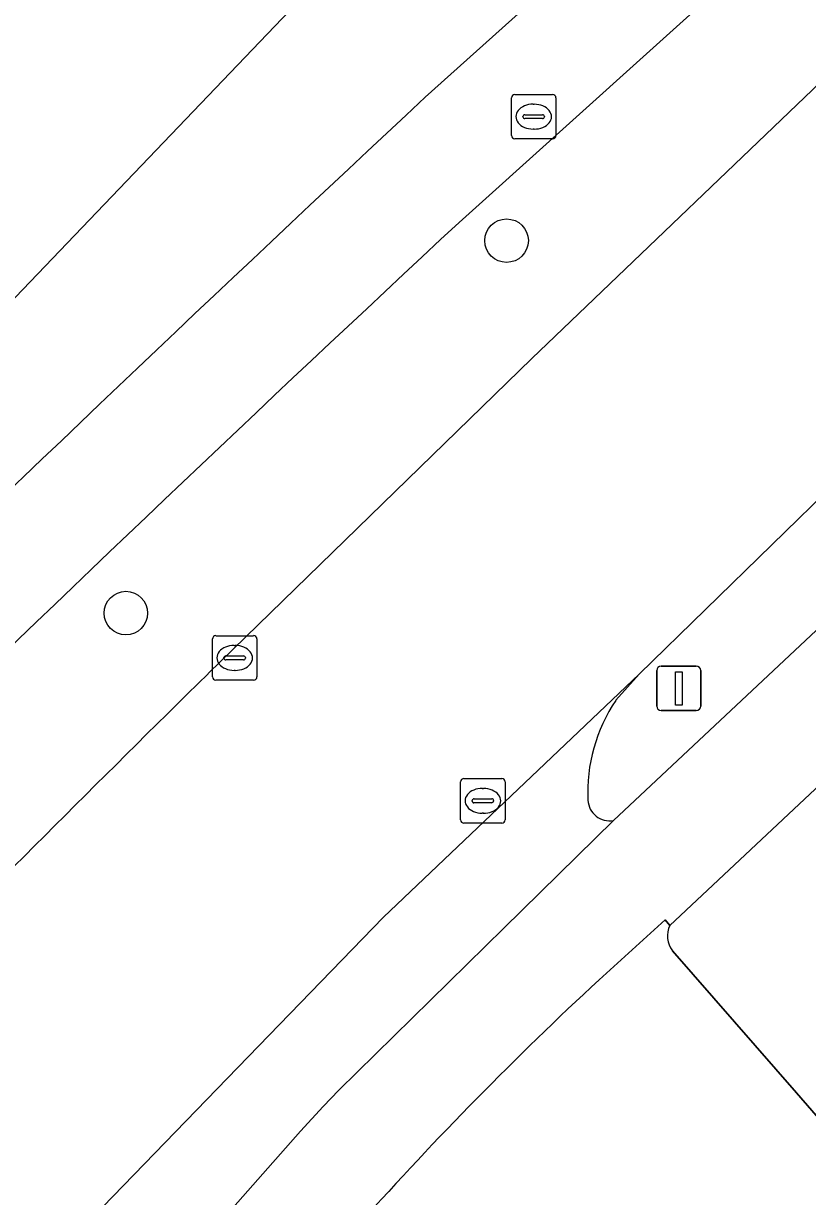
# Model space of a CAD drawing. Extents: x 156141 to 158132, y 385651 to 388333.
# Drawn here: x 156469.7 to 156487.34, y 386826.46 to 386852.84 of the extents above; entities that cross this region are included whole.
import ezdxf

# ---------------------------------------------------------------- set-up
doc = ezdxf.new("R2010")
doc.units = 0
for name, color, linetype in [('IMGEO_Berm_groen', 7, 'Continuous'), ('IMGEO_Boom', 7, 'Continuous'), ('IMGEO_Fietspad_gesloten', 7, 'Continuous'), ('IMGEO_Gemengd_bos', 7, 'Continuous'), ('IMGEO_Groenvoorziening', 7, 'Continuous'), ('IMGEO_Kolk', 7, 'Continuous'), ('IMGEO_Lichtmast', 7, 'Continuous'), ('IMGEO_Loofbos', 7, 'Continuous'), ('IMGEO_Rijbaan_lokaal_gesloten', 7, 'Continuous'), ('IMGEO_Rijbaan_lokaal_open', 7, 'Continuous'), ('IMGEO_Rioolput', 7, 'Continuous')]:
    doc.layers.add(name, color=color, linetype=linetype)

msp = doc.modelspace()

# ---------------------------------------------------------------- linework, layer by layer
at = {"layer": 'IMGEO_Berm_groen'}
for points in [[(156488.938, 386856.873), (156488.601, 386856.57), (156479.499, 386848.37)], [(156473.853, 386838.223), (156481.132, 386845.308), (156488.33, 386852.194)], [(156495.912, 386847.781), (156494.861, 386849.158), (156492.502, 386846.939), (156483.548, 386838.213), (156483.028, 386837.623)], [(156482.97, 386834.92), (156488.853, 386840.427), (156494.181, 386845.112)]]:
    msp.add_lwpolyline(points, dxfattribs=at)
for centre, radius, start, end in [((157069.291, 386214.847), 865.567, 132.95264, 135.361886), ((156881.446, 386423.628), 581.395, 134.512068, 136.552486), ((156486.043, 386835.567), 3.649, 145.715, 183.0213), ((156482.884, 386835.398), 0.486, 182.7655, 280.1354)]:
    msp.add_arc(centre, radius, start, end, dxfattribs=at)
at = {"layer": 'IMGEO_Boom'}
for centre in [(156480.568, 386847.96), (156472.004, 386839.585)]:
    msp.add_circle(centre, 0.489, dxfattribs=at)
at = {"layer": 'IMGEO_Fietspad_gesloten'}
for points in [[(156482.647, 386831.339), (156484.137, 386832.688), (156484.24, 386832.56), (156488.601, 386836.651), (156496.558, 386843.756), (156498.417, 386845.347), (156500, 386846.703), (156503.3, 386849.53), (156507.703, 386853.398), (156512.09, 386857.271), (156538.111, 386880.059), (156550.026, 386890.493)], [(156479.499, 386848.37), (156488.601, 386856.57), (156486.891, 386858.499), (156478.74, 386851.184)], [(156495.815, 386846.527), (156494.181, 386845.112), (156488.853, 386840.427), (156482.97, 386834.92), (156480.507, 386832.5), (156476.793, 386828.86), (156476.444, 386828.486), (156475.932, 386827.932), (156473.453, 386825.124)]]:
    msp.add_lwpolyline(points, dxfattribs=at)
for centre, radius, start, end in [((157123.713, 386159.175), 945.974, 132.985141, 135.281185), ((157069.291, 386214.847), 865.567, 132.95264, 135.361886), ((156539.223, 386770.338), 83.198, 132.84474, 138.12742)]:
    msp.add_arc(centre, radius, start, end, dxfattribs=at)
at = {"layer": 'IMGEO_Gemengd_bos'}
msp.add_lwpolyline([(156441.496, 386881.19), (156434.332, 386873.813), (156433.496, 386872.634), (156432.709, 386870.844), (156432.584, 386869.473), (156432.741, 386868.566), (156433.82, 386864.693), (156433.912, 386863.728), (156433.804, 386863.089), (156433.566, 386862.486), (156433.208, 386861.947), (156432.602, 386861.386), (156434.587, 386858.889), (156435.018, 386859.231), (156435.553, 386858.558), (156435.122, 386858.216), (156436.928, 386855.944), (156439.691, 386852.468), (156435.074, 386848.798), (156432.819, 386847.005), (156453.514, 386829.977), (156477.017, 386854.528), (156479.882, 386868.55), (156455.606, 386896.918)], close=True, dxfattribs=at)
at = {"layer": 'IMGEO_Groenvoorziening'}
for points in [[(156506.198, 386846.177), (156505.031, 386847.528), (156503.3, 386849.53), (156500, 386846.703), (156498.417, 386845.347), (156496.558, 386843.756), (156488.601, 386836.651), (156484.24, 386832.56)], [(156484.3, 386831.993), (156487.086, 386828.795), (156488.423, 386827.259), (156491.571, 386823.646), (156500, 386831.198), (156500.596, 386831.732), (156507.066, 386837.556), (156510.785, 386840.87), (156506.198, 386846.177)]]:
    msp.add_lwpolyline(points, dxfattribs=at)
msp.add_arc((156484.719, 386832.324), 0.534, 153.7833, 218.2978, dxfattribs=at)
at = {"layer": 'IMGEO_Kolk'}
for p, q in [((156474.026, 386839.077), (156474.878, 386839.077)), ((156473.951, 386838.151), (156473.951, 386839.003)), ((156474.439, 386838.857), (156474.464, 386838.857)), ((156474.952, 386839.003), (156474.952, 386838.151)), ((156474.21, 386838.571), (156474.21, 386838.583)), ((156474.648, 386838.534), (156474.25, 386838.534)), ((156474.253, 386838.62), (156474.651, 386838.62)), ((156474.694, 386838.583), (156474.694, 386838.571)), ((156474.462, 386838.297), (156474.437, 386838.297)), ((156474.878, 386838.077), (156474.026, 386838.077)), ((156479.534, 386834.937), (156479.534, 386835.789)), ((156479.609, 386835.863), (156480.461, 386835.863)), ((156480.022, 386835.643), (156480.047, 386835.643)), ((156480.535, 386835.789), (156480.535, 386834.937)), ((156479.793, 386835.357), (156479.793, 386835.369)), ((156479.836, 386835.406), (156480.234, 386835.406)), ((156480.277, 386835.369), (156480.277, 386835.357)), ((156480.231, 386835.32), (156479.833, 386835.32)), ((156480.461, 386834.863), (156479.609, 386834.863)), ((156480.045, 386835.083), (156480.02, 386835.083))]:
    msp.add_line(p, q, dxfattribs=at)
for points in [[(156474.026, 386839.077), (156474.878, 386839.077)], [(156473.951, 386838.151), (156473.951, 386839.003)], [(156474.952, 386839.003), (156474.952, 386838.151)], [(156474.878, 386838.077), (156474.026, 386838.077)], [(156479.534, 386834.937), (156479.534, 386835.789)], [(156479.609, 386835.863), (156480.461, 386835.863)], [(156480.535, 386835.789), (156480.535, 386834.937)], [(156480.461, 386834.863), (156479.609, 386834.863)]]:
    msp.add_lwpolyline(points, dxfattribs=at)
for centre, radius, start, end in [((156474.028, 386839.001), 0.0765, 91.552, 178.448), ((156474.028, 386839.001), 0.0765, 91.552, 178.448), ((156474.876, 386839.001), 0.0765, 1.552, 88.448), ((156474.876, 386839.001), 0.0765, 1.552, 88.448), ((156474.25, 386838.58), 0.0403, 85.8775, 175.7526), ((156474.247, 386838.57), 0.0366, 178.938, 274.7102), ((156474.651, 386838.577), 0.043, 264.8664, 352.4533), ((156474.655, 386838.582), 0.0386, 1.7309, 96.639), ((156474.028, 386838.153), 0.0765, 181.552, 268.448), ((156474.028, 386838.153), 0.0765, 181.552, 268.448), ((156474.876, 386838.153), 0.0765, 271.552, 358.448), ((156474.876, 386838.153), 0.0765, 271.552, 358.448), ((156479.611, 386835.787), 0.0765, 91.552, 178.448), ((156479.611, 386835.787), 0.0765, 91.552, 178.448), ((156480.459, 386835.787), 0.0765, 1.552, 88.448), ((156480.459, 386835.787), 0.0765, 1.552, 88.448), ((156479.833, 386835.366), 0.0403, 85.8775, 175.7526), ((156479.83, 386835.356), 0.0366, 178.938, 274.7102), ((156480.234, 386835.363), 0.043, 264.8664, 352.4533), ((156480.238, 386835.368), 0.0386, 1.7309, 96.639), ((156479.611, 386834.939), 0.0765, 181.552, 268.448), ((156479.611, 386834.939), 0.0765, 181.552, 268.448), ((156480.459, 386834.939), 0.0765, 271.552, 358.448), ((156480.459, 386834.939), 0.0765, 271.552, 358.448)]:
    msp.add_arc(centre, radius, start, end, dxfattribs=at)
for centre, major_axis, ratio, start_param, end_param in [((156474.438, 386838.577), (-0.387, 0.002), 0.722429, 4.712389, 7.853982), ((156474.463, 386838.577), (-0.39, 0.002), 0.717154, 1.570796, 4.712389), ((156480.021, 386835.363), (-0.387, 0.002), 0.722429, 4.712389, 7.853982), ((156480.046, 386835.363), (-0.39, 0.002), 0.717154, 1.570796, 4.712389)]:
    msp.add_ellipse(centre, major_axis=major_axis, ratio=ratio, start_param=start_param, end_param=end_param, dxfattribs=at)
at = {"layer": 'IMGEO_Lichtmast'}
for p, q in [((156483.944, 386837.492), (156483.944, 386838.292)), ((156483.944, 386838.292), (156483.944, 386837.492)), ((156484.044, 386838.392), (156484.834, 386838.392)), ((156484.834, 386838.392), (156484.044, 386838.392)), ((156484.934, 386838.292), (156484.934, 386837.492)), ((156484.934, 386837.492), (156484.934, 386838.292)), ((156484.834, 386837.392), (156484.044, 386837.392)), ((156484.044, 386837.392), (156484.834, 386837.392))]:
    msp.add_line(p, q, dxfattribs=at)
msp.add_lwpolyline([(156484.364, 386838.267), (156484.514, 386838.267), (156484.514, 386837.517), (156484.364, 386837.517), (156484.364, 386838.267)], dxfattribs=at)
for centre, start, end in [((156484.044, 386838.292), 90, 180), ((156484.044, 386838.292), 90, 180), ((156484.834, 386838.292), 0, 90), ((156484.834, 386838.292), 360, 90), ((156484.044, 386837.492), 180, 270), ((156484.044, 386837.492), 180, 270), ((156484.834, 386837.492), 270, 0), ((156484.834, 386837.492), 270, 0)]:
    msp.add_arc(centre, 0.1, start, end, dxfattribs=at)
at = {"layer": 'IMGEO_Loofbos'}
for points in [[(156487.073, 386862.907), (156477.017, 386854.528), (156453.514, 386829.977), (156438.936, 386814.747)], [(156478.74, 386851.184), (156486.891, 386858.499)]]:
    msp.add_lwpolyline(points, dxfattribs=at)
msp.add_arc((157123.713, 386159.175), 945.974, 132.985141, 135.281185, dxfattribs=at)
at = {"layer": 'IMGEO_Rijbaan_lokaal_gesloten'}
for points in [[(156560.328, 386915.699), (156542.199, 386899.938), (156533.965, 386892.782), (156529.261, 386888.695), (156523.935, 386884.066), (156513.025, 386874.553), (156505.821, 386868.22), (156504.578, 386867.121), (156502.863, 386865.605), (156501.051, 386863.971), (156499.519, 386862.589), (156498.403, 386861.564), (156495.292, 386858.706), (156489.706, 386853.481), (156488.33, 386852.194), (156481.132, 386845.308), (156473.853, 386838.223)], [(156399.984, 386757.836), (156397.978, 386755.226), (156403.399, 386751.392), (156406.223, 386754.955), (156409.194, 386758.403), (156419.506, 386769.953), (156420.204, 386770.727), (156425.65, 386776.766), (156448.688, 386802.316), (156462.151, 386816.752), (156462.242, 386816.85), (156462.338, 386816.952), (156470.076, 386824.776), (156477.801, 386832.749), (156483.548, 386838.213), (156492.502, 386846.939)]]:
    msp.add_lwpolyline(points, dxfattribs=at)
msp.add_arc((156881.446, 386423.628), 581.395, 134.512068, 136.552486, dxfattribs=at)
at = {"layer": 'IMGEO_Rijbaan_lokaal_open'}
for points in [[(156483.028, 386837.623), (156483.548, 386838.213), (156477.801, 386832.749), (156470.076, 386824.776)], [(156473.42, 386825.436), (156473.453, 386825.124), (156475.932, 386827.932), (156476.444, 386828.486), (156476.793, 386828.86), (156480.507, 386832.5), (156482.97, 386834.92)], [(156484.24, 386832.56), (156484.137, 386832.688), (156482.647, 386831.339)], [(156476.162, 386823.405), (156479.498, 386819.575), (156480.843, 386818.032), (156483.135, 386815.4), (156491.571, 386823.646), (156488.423, 386827.259), (156487.086, 386828.795), (156484.3, 386831.993)]]:
    msp.add_lwpolyline(points, dxfattribs=at)
for centre, radius, start, end in [((156486.043, 386835.567), 3.649, 145.715, 183.0213), ((156482.884, 386835.398), 0.486, 182.7655, 280.1354), ((156484.719, 386832.324), 0.534, 153.7833, 218.2978), ((156539.223, 386770.338), 83.198, 132.84474, 138.12742)]:
    msp.add_arc(centre, radius, start, end, dxfattribs=at)
at = {"layer": 'IMGEO_Rioolput'}
for p, q in [((156480.752, 386851.248), (156481.604, 386851.248)), ((156480.677, 386850.322), (156480.677, 386851.174)), ((156481.165, 386851.028), (156481.19, 386851.028)), ((156481.678, 386851.174), (156481.678, 386850.322)), ((156480.936, 386850.742), (156480.936, 386850.754)), ((156481.374, 386850.705), (156480.976, 386850.705)), ((156480.979, 386850.791), (156481.377, 386850.791)), ((156481.42, 386850.754), (156481.42, 386850.742)), ((156481.188, 386850.468), (156481.163, 386850.468)), ((156481.604, 386850.248), (156480.752, 386850.248))]:
    msp.add_line(p, q, dxfattribs=at)
for points in [[(156480.752, 386851.248), (156481.604, 386851.248)], [(156480.677, 386850.322), (156480.677, 386851.174)], [(156481.678, 386851.174), (156481.678, 386850.322)], [(156481.604, 386850.248), (156480.752, 386850.248)]]:
    msp.add_lwpolyline(points, dxfattribs=at)
for centre, radius, start, end in [((156480.754, 386851.172), 0.0765, 91.552, 178.448), ((156480.754, 386851.172), 0.0765, 91.552, 178.448), ((156481.602, 386851.172), 0.0765, 1.552, 88.448), ((156481.602, 386851.172), 0.0765, 1.552, 88.448), ((156480.976, 386850.751), 0.0403, 85.8775, 175.7526), ((156480.973, 386850.741), 0.0366, 178.938, 274.7102), ((156481.377, 386850.748), 0.043, 264.8664, 352.4533), ((156481.381, 386850.753), 0.0386, 1.7309, 96.639), ((156480.754, 386850.324), 0.0765, 181.552, 268.448), ((156480.754, 386850.324), 0.0765, 181.552, 268.448), ((156481.602, 386850.324), 0.0765, 271.552, 358.448), ((156481.602, 386850.324), 0.0765, 271.552, 358.448)]:
    msp.add_arc(centre, radius, start, end, dxfattribs=at)
for centre, major_axis, ratio, start_param, end_param in [((156481.164, 386850.748), (-0.387, 0.002), 0.722429, 4.712389, 7.853982), ((156481.189, 386850.748), (-0.39, 0.002), 0.717154, 1.570796, 4.712389)]:
    msp.add_ellipse(centre, major_axis=major_axis, ratio=ratio, start_param=start_param, end_param=end_param, dxfattribs=at)

doc.saveas('drawing.dxf')
